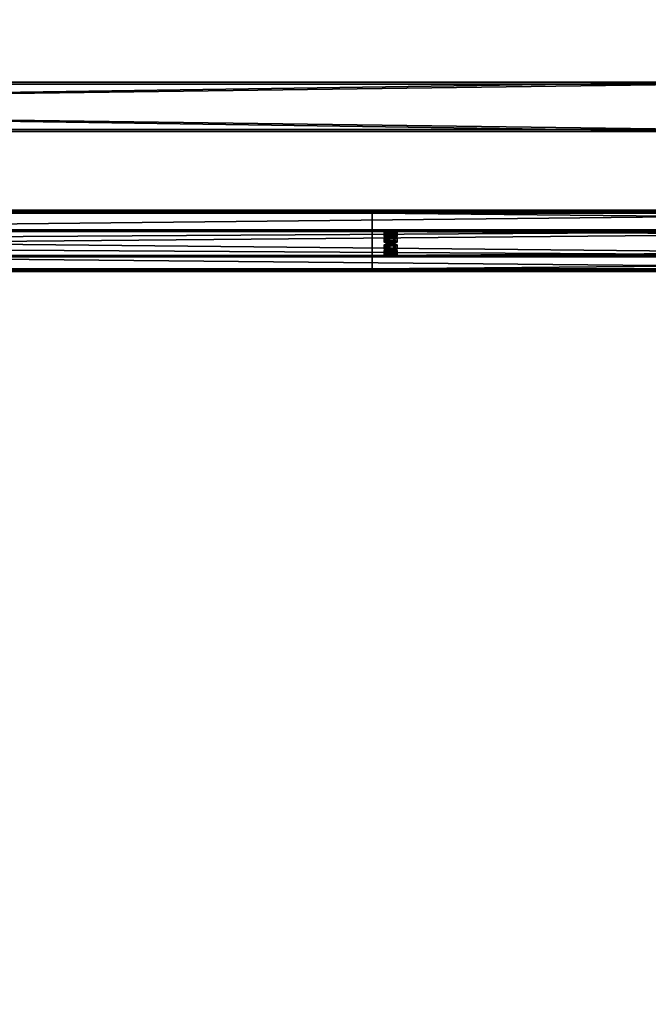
# Model space of a CAD drawing. Header units: millimetres. Extents: x -333 to 67333, y -930 to 39730.
# Tile 374 of 656: x 26728 to 27748, y 1593 to 3191. Entities that reach past the tile are written whole.
import ezdxf

# ---------------------------------------------------------------- set-up
doc = ezdxf.new("R2010")
doc.units = ezdxf.units.MM
for name, color, linetype in [('13', 7, 'Continuous'), ('3', 7, 'Continuous'), ('8', 7, 'Continuous'), ('95', 7, 'Continuous')]:
    doc.layers.add(name, color=color, linetype=linetype)

msp = doc.modelspace()

# ---------------------------------------------------------------- meshes
at = {"layer": '13', "color": 30}
mesh = msp.add_polyface(dxfattribs=at)
corners = [(28500, 2878.9, 4044.2), (28500, 2806.5, 4028.8), (21700, 2806.5, 4028.8), (21700, 2878.9, 4044.2), (28500, 2847.7, 3835.2), (21700, 2847.7, 3835.2), (28500, 2787, 3822.3), (21700, 2787, 3822.3), (28500, 2784.3, 3835), (21700, 2784.3, 3835), (28500, 2782.4, 3834.6), (21700, 2782.4, 3834.6), (28500, 2785.5, 3819.9), (21700, 2785.5, 3819.9), (28500, 2850.1, 3833.6), (21700, 2850.1, 3833.6), (28500, 2808.9, 4027.3), (21700, 2808.9, 4027.3), (28500, 2877.4, 4041.8), (21700, 2877.4, 4041.8), (28500, 2880.1, 4029.1), (21700, 2880.1, 4029.1), (28500, 2882, 4029.5), (21700, 2882, 4029.5)]
mesh.append_faces([[corners[k] for k in face] for face in [(0, 2, 3, 3), (1, 5, 2, 2), (4, 7, 5, 5), (6, 9, 7, 7), (8, 11, 9, 9), (10, 13, 11, 11), (12, 15, 13, 13), (14, 17, 15, 15), (16, 19, 17, 17), (18, 21, 19, 19), (20, 23, 21, 21), (22, 3, 23, 23), (18, 22, 20, 20), (8, 12, 10, 10), (3, 21, 23, 23), (11, 7, 9, 9)]], dxfattribs={"vtx0": -1, "color": 30})
mesh.append_faces([[corners[k] for k in face] for face in [(1, 16, 4, 4), (16, 0, 18, 18), (22, 18, 0, 0), (12, 6, 14, 14), (14, 4, 16, 16), (21, 3, 19, 19), (2, 19, 3, 3), (19, 2, 17, 17), (15, 5, 13, 13)]], dxfattribs={"vtx0": -1, "vtx1": -1, "color": 30})
mesh.append_faces([[corners[k] for k in face] for face in [(16, 1, 0, 0), (12, 8, 6, 6), (14, 6, 4, 4), (17, 2, 5, 5), (7, 11, 13, 13), (5, 15, 17, 17), (13, 5, 7, 7)]], dxfattribs={"vtx0": -1, "vtx2": -1, "vtx3": -1, "color": 30})
mesh.append_faces([[corners[k] for k in face] for face in [(0, 1, 2, 2), (1, 4, 5, 5), (4, 6, 7, 7), (6, 8, 9, 9), (8, 10, 11, 11), (10, 12, 13, 13), (12, 14, 15, 15), (14, 16, 17, 17), (16, 18, 19, 19), (18, 20, 21, 21), (20, 22, 23, 23), (22, 0, 3, 3)]], dxfattribs={"vtx2": -1, "vtx3": -1, "color": 30})
mesh = msp.add_polyface(dxfattribs=at)
corners = [(34100, 2878.9, 4044.2), (34100, 2806.5, 4028.8), (27300, 2806.5, 4028.8), (27300, 2878.9, 4044.2), (34100, 2847.7, 3835.2), (27300, 2847.7, 3835.2), (34100, 2787, 3822.3), (27300, 2787, 3822.3), (34100, 2784.3, 3835), (27300, 2784.3, 3835), (34100, 2782.4, 3834.6), (27300, 2782.4, 3834.6), (34100, 2785.5, 3819.9), (27300, 2785.5, 3819.9), (34100, 2850.1, 3833.6), (27300, 2850.1, 3833.6), (34100, 2808.9, 4027.3), (27300, 2808.9, 4027.3), (34100, 2877.4, 4041.8), (27300, 2877.4, 4041.8), (34100, 2880.1, 4029.1), (27300, 2880.1, 4029.1), (34100, 2882, 4029.5), (27300, 2882, 4029.5)]
mesh.append_faces([[corners[k] for k in face] for face in [(0, 2, 3, 3), (1, 5, 2, 2), (4, 7, 5, 5), (6, 9, 7, 7), (8, 11, 9, 9), (10, 13, 11, 11), (12, 15, 13, 13), (14, 17, 15, 15), (16, 19, 17, 17), (18, 21, 19, 19), (20, 23, 21, 21), (22, 3, 23, 23), (18, 22, 20, 20), (8, 12, 10, 10), (3, 21, 23, 23), (11, 7, 9, 9)]], dxfattribs={"vtx0": -1, "color": 30})
mesh.append_faces([[corners[k] for k in face] for face in [(1, 16, 4, 4), (16, 0, 18, 18), (22, 18, 0, 0), (12, 6, 14, 14), (14, 4, 16, 16), (21, 3, 19, 19), (2, 19, 3, 3), (19, 2, 17, 17), (15, 5, 13, 13)]], dxfattribs={"vtx0": -1, "vtx1": -1, "color": 30})
mesh.append_faces([[corners[k] for k in face] for face in [(16, 1, 0, 0), (12, 8, 6, 6), (14, 6, 4, 4), (17, 2, 5, 5), (7, 11, 13, 13), (5, 15, 17, 17), (13, 5, 7, 7)]], dxfattribs={"vtx0": -1, "vtx2": -1, "vtx3": -1, "color": 30})
mesh.append_faces([[corners[k] for k in face] for face in [(0, 1, 2, 2), (1, 4, 5, 5), (4, 6, 7, 7), (6, 8, 9, 9), (8, 10, 11, 11), (10, 12, 13, 13), (12, 14, 15, 15), (14, 16, 17, 17), (16, 18, 19, 19), (18, 20, 21, 21), (20, 22, 23, 23), (22, 0, 3, 3)]], dxfattribs={"vtx2": -1, "vtx3": -1, "color": 30})
at = {"layer": '3', "color": 91}
mesh = msp.add_polyface(dxfattribs=at)
corners = [(27840, 3087, 2983), (27840, 3013, 2983), (22360, 3013, 2983), (22360, 3087, 2983), (27840, 3013, 3057), (22360, 3013, 3057), (27840, 3087, 3057), (22360, 3087, 3057), (27840, 3090, 2980), (27840, 3090, 3060), (22360, 3090, 3060), (22360, 3090, 2980), (27840, 3010, 3060), (22360, 3010, 3060), (27840, 3010, 2980), (22360, 3010, 2980)]
mesh.append_faces([[corners[k] for k in face] for face in [(0, 2, 3, 3), (1, 5, 2, 2), (4, 7, 5, 5), (6, 3, 7, 7), (8, 10, 11, 11), (9, 13, 10, 10), (12, 15, 13, 13), (14, 11, 15, 15)]], dxfattribs={"vtx0": -1, "color": 91})
mesh.append_faces([[corners[k] for k in face] for face in [(9, 6, 12, 12), (6, 8, 0, 0), (0, 8, 1, 1), (12, 4, 14, 14), (4, 12, 6, 6), (14, 1, 8, 8), (11, 3, 15, 15), (3, 10, 7, 7), (7, 10, 5, 5), (15, 2, 13, 13), (2, 15, 3, 3), (13, 5, 10, 10)]], dxfattribs={"vtx0": -1, "vtx1": -1, "color": 91})
mesh.append_faces([[corners[k] for k in face] for face in [(6, 9, 8, 8), (14, 4, 1, 1), (3, 11, 10, 10), (13, 2, 5, 5)]], dxfattribs={"vtx0": -1, "vtx2": -1, "vtx3": -1, "color": 91})
mesh.append_faces([[corners[k] for k in face] for face in [(0, 1, 2, 2), (1, 4, 5, 5), (4, 6, 7, 7), (6, 0, 3, 3), (8, 9, 10, 10), (9, 12, 13, 13), (12, 14, 15, 15), (14, 8, 11, 11)]], dxfattribs={"vtx2": -1, "vtx3": -1, "color": 91})
at = {"layer": '8', "color": 253}
mesh = msp.add_polyface(dxfattribs=at)
corners = [(27727.9, 397.1, 3192.6), (27693.8, 356.2, 3183.9), (22606.7, 4423.3, 4048.4), (22640.9, 4464.2, 4057.1), (27693.8, 340.8, 3256.3), (22606.7, 4407.9, 4120.8), (27727.9, 381.7, 3265), (22640.9, 4448.8, 4129.5), (27729.8, 399.9, 3190.2), (27729.8, 383.3, 3268.4), (22642.8, 4450.5, 4132.9), (22642.8, 4467.1, 4054.7), (27691.9, 337.9, 3258.8), (22604.8, 4405, 4123.2), (27691.9, 354.5, 3180.5), (22604.8, 4421.6, 4045)]
mesh.append_faces([[corners[k] for k in face] for face in [(0, 2, 3, 3), (1, 5, 2, 2), (4, 7, 5, 5), (6, 3, 7, 7), (8, 10, 11, 11), (9, 13, 10, 10), (12, 15, 13, 13), (14, 11, 15, 15)]], dxfattribs={"vtx0": -1, "color": 253})
mesh.append_faces([[corners[k] for k in face] for face in [(9, 6, 12, 12), (6, 8, 0, 0), (0, 8, 1, 1), (12, 4, 14, 14), (4, 12, 6, 6), (14, 1, 8, 8), (3, 10, 7, 7), (15, 2, 13, 13)]], dxfattribs={"vtx0": -1, "vtx1": -1, "color": 253})
mesh.append_faces([[corners[k] for k in face] for face in [(6, 9, 8, 8), (14, 4, 1, 1), (11, 3, 2, 2), (3, 11, 10, 10), (7, 10, 13, 13), (2, 15, 11, 11), (13, 2, 5, 5), (13, 5, 7, 7)]], dxfattribs={"vtx0": -1, "vtx2": -1, "vtx3": -1, "color": 253})
mesh.append_faces([[corners[k] for k in face] for face in [(0, 1, 2, 2), (1, 4, 5, 5), (4, 6, 7, 7), (6, 0, 3, 3), (8, 9, 10, 10), (9, 12, 13, 13), (12, 14, 15, 15), (14, 8, 11, 11)]], dxfattribs={"vtx2": -1, "vtx3": -1, "color": 253})
at = {"layer": '95', "color": 20}
mesh = msp.add_polyface(dxfattribs=at)
corners = [(27324, 2816.9, 3979.9), (27324.8, 2817.5, 3977), (27324.8, 2819.5, 3977.4), (27324, 2818.9, 3980.3), (27327, 2818, 3974.8), (27327, 2820, 3975.3), (27330, 2818.2, 3974), (27330, 2820.1, 3974.5), (27333, 2818, 3974.8), (27333, 2820, 3975.3), (27335.2, 2817.5, 3977), (27335.2, 2819.5, 3977.4), (27336, 2816.9, 3979.9), (27336, 2818.9, 3980.3), (27335.2, 2816.3, 3982.9), (27335.2, 2818.3, 3983.3), (27333, 2815.8, 3985), (27333, 2817.8, 3985.4), (27330, 2815.7, 3985.8), (27330, 2817.6, 3986.2), (27327, 2815.8, 3985), (27327, 2817.8, 3985.4), (27324.8, 2816.3, 3982.9), (27324.8, 2818.3, 3983.3), (27319.6, 2818.9, 3980.3), (27324.8, 2820.7, 3971.5), (27324.8, 2828.1, 3973.1), (27319.6, 2826.2, 3981.9), (27335.2, 2820.7, 3971.5), (27335.2, 2828.1, 3973.1), (27340.4, 2818.9, 3980.3), (27340.4, 2826.2, 3981.9), (27335.2, 2817, 3989.1), (27335.2, 2824.3, 3990.7), (27324.8, 2817, 3989.1), (27324.8, 2824.3, 3990.7), (27319.6, 2809.6, 3978.4), (27324.8, 2811.5, 3969.6), (27324.8, 2818.8, 3971.1), (27319.6, 2816.9, 3979.9), (27335.2, 2811.5, 3969.6), (27335.2, 2818.8, 3971.1), (27340.4, 2809.6, 3978.4), (27340.4, 2816.9, 3979.9), (27335.2, 2807.7, 3987.2), (27335.2, 2815, 3988.7), (27324.8, 2807.7, 3987.2), (27324.8, 2815, 3988.7), (27324, 2837.7, 3882.1), (27324.8, 2838.3, 3879.2), (27324.8, 2840.3, 3879.6), (27324, 2839.7, 3882.5), (27327, 2838.8, 3877), (27327, 2840.7, 3877.4), (27330, 2839, 3876.2), (27330, 2840.9, 3876.6), (27333, 2838.8, 3877), (27333, 2840.7, 3877.4), (27335.2, 2838.3, 3879.2), (27335.2, 2840.3, 3879.6), (27336, 2837.7, 3882.1), (27336, 2839.7, 3882.5), (27335.2, 2837.1, 3885), (27335.2, 2839, 3885.5), (27333, 2836.6, 3887.2), (27333, 2838.6, 3887.6), (27330, 2836.5, 3888), (27330, 2838.4, 3888.4), (27327, 2836.6, 3887.2), (27327, 2838.6, 3887.6), (27324.8, 2837.1, 3885), (27324.8, 2839, 3885.5), (27319.6, 2839.7, 3882.5), (27324.8, 2841.5, 3873.7), (27324.8, 2848.9, 3875.3), (27319.6, 2847, 3884.1), (27335.2, 2841.5, 3873.7), (27335.2, 2848.9, 3875.3), (27340.4, 2839.7, 3882.5), (27340.4, 2847, 3884.1), (27335.2, 2837.8, 3891.3), (27335.2, 2845.1, 3892.9), (27324.8, 2837.8, 3891.3), (27324.8, 2845.1, 3892.9), (27319.6, 2830.4, 3880.5), (27324.8, 2832.2, 3871.7), (27324.8, 2839.6, 3873.3), (27319.6, 2837.7, 3882.1), (27335.2, 2832.2, 3871.7), (27335.2, 2839.6, 3873.3), (27340.4, 2830.4, 3880.5), (27340.4, 2837.7, 3882.1), (27335.2, 2828.5, 3889.3), (27335.2, 2835.8, 3890.9), (27324.8, 2828.5, 3889.3), (27324.8, 2835.8, 3890.9)]
mesh.append_faces([[corners[k] for k in face] for face in [(0, 2, 3, 3), (1, 5, 2, 2), (4, 7, 5, 5), (6, 9, 7, 7), (8, 11, 9, 9), (10, 13, 11, 11), (12, 15, 13, 13), (14, 17, 15, 15), (16, 19, 17, 17), (18, 21, 19, 19), (20, 23, 21, 21), (22, 3, 23, 23), (4, 8, 6, 6), (16, 20, 18, 18), (21, 17, 19, 19), (9, 5, 7, 7), (24, 26, 27, 27), (25, 29, 26, 26), (28, 31, 29, 29), (30, 33, 31, 31), (32, 35, 33, 33), (34, 27, 35, 35), (25, 30, 28, 28), (32, 24, 34, 34), (27, 33, 35, 35), (31, 26, 29, 29), (36, 38, 39, 39), (37, 41, 38, 38), (40, 43, 41, 41), (42, 45, 43, 43), (44, 47, 45, 45), (46, 39, 47, 47), (37, 42, 40, 40), (44, 36, 46, 46), (39, 45, 47, 47), (43, 38, 41, 41), (48, 50, 51, 51), (49, 53, 50, 50), (52, 55, 53, 53), (54, 57, 55, 55), (56, 59, 57, 57), (58, 61, 59, 59), (60, 63, 61, 61), (62, 65, 63, 63), (64, 67, 65, 65), (66, 69, 67, 67), (68, 71, 69, 69), (70, 51, 71, 71), (52, 56, 54, 54), (64, 68, 66, 66), (69, 65, 67, 67), (57, 53, 55, 55), (72, 74, 75, 75), (73, 77, 74, 74), (76, 79, 77, 77), (78, 81, 79, 79), (80, 83, 81, 81), (82, 75, 83, 83), (73, 78, 76, 76), (80, 72, 82, 82), (75, 81, 83, 83), (79, 74, 77, 77), (84, 86, 87, 87), (85, 89, 86, 86), (88, 91, 89, 89), (90, 93, 91, 91), (92, 95, 93, 93), (94, 87, 95, 95), (85, 90, 88, 88), (92, 84, 94, 94), (87, 93, 95, 95), (91, 86, 89, 89)]], dxfattribs={"vtx0": -1, "color": 20})
mesh.append_faces([[corners[k] for k in face] for face in [(8, 4, 10, 10), (10, 1, 12, 12), (12, 0, 14, 14), (14, 22, 16, 16), (17, 23, 15, 15), (15, 3, 13, 13), (13, 2, 11, 11), (11, 5, 9, 9), (30, 24, 32, 32), (33, 27, 31, 31), (42, 36, 44, 44), (45, 39, 43, 43), (56, 52, 58, 58), (58, 49, 60, 60), (60, 48, 62, 62), (62, 70, 64, 64), (65, 71, 63, 63), (63, 51, 61, 61), (61, 50, 59, 59), (59, 53, 57, 57), (78, 72, 80, 80), (81, 75, 79, 79), (90, 84, 92, 92), (93, 87, 91, 91)]], dxfattribs={"vtx0": -1, "vtx1": -1, "color": 20})
mesh.append_faces([[corners[k] for k in face] for face in [(10, 4, 1, 1), (12, 1, 0, 0), (14, 0, 22, 22), (16, 22, 20, 20), (17, 21, 23, 23), (15, 23, 3, 3), (13, 3, 2, 2), (11, 2, 5, 5), (30, 25, 24, 24), (31, 27, 26, 26), (42, 37, 36, 36), (43, 39, 38, 38), (58, 52, 49, 49), (60, 49, 48, 48), (62, 48, 70, 70), (64, 70, 68, 68), (65, 69, 71, 71), (63, 71, 51, 51), (61, 51, 50, 50), (59, 50, 53, 53), (78, 73, 72, 72), (79, 75, 74, 74), (90, 85, 84, 84), (91, 87, 86, 86)]], dxfattribs={"vtx0": -1, "vtx2": -1, "vtx3": -1, "color": 20})
mesh.append_faces([[corners[k] for k in face] for face in [(0, 1, 2, 2), (1, 4, 5, 5), (4, 6, 7, 7), (6, 8, 9, 9), (8, 10, 11, 11), (10, 12, 13, 13), (12, 14, 15, 15), (14, 16, 17, 17), (16, 18, 19, 19), (18, 20, 21, 21), (20, 22, 23, 23), (22, 0, 3, 3), (24, 25, 26, 26), (25, 28, 29, 29), (28, 30, 31, 31), (30, 32, 33, 33), (32, 34, 35, 35), (34, 24, 27, 27), (36, 37, 38, 38), (37, 40, 41, 41), (40, 42, 43, 43), (42, 44, 45, 45), (44, 46, 47, 47), (46, 36, 39, 39), (48, 49, 50, 50), (49, 52, 53, 53), (52, 54, 55, 55), (54, 56, 57, 57), (56, 58, 59, 59), (58, 60, 61, 61), (60, 62, 63, 63), (62, 64, 65, 65), (64, 66, 67, 67), (66, 68, 69, 69), (68, 70, 71, 71), (70, 48, 51, 51), (72, 73, 74, 74), (73, 76, 77, 77), (76, 78, 79, 79), (78, 80, 81, 81), (80, 82, 83, 83), (82, 72, 75, 75), (84, 85, 86, 86), (85, 88, 89, 89), (88, 90, 91, 91), (90, 92, 93, 93), (92, 94, 95, 95), (94, 84, 87, 87)]], dxfattribs={"vtx2": -1, "vtx3": -1, "color": 20})

doc.saveas('drawing.dxf')
